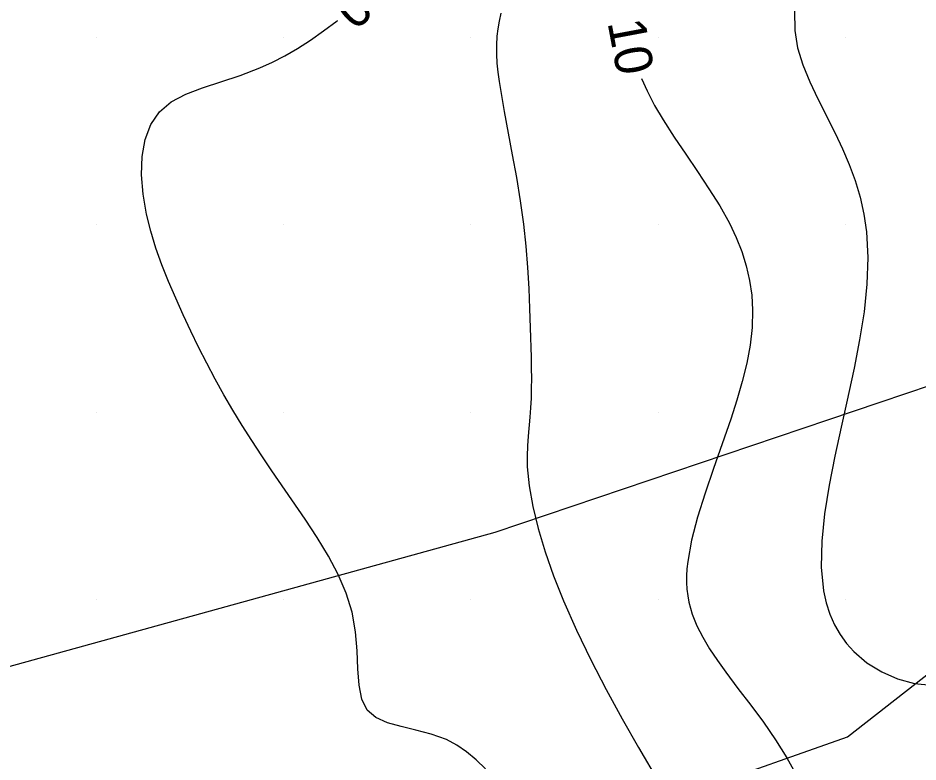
# Model space of a CAD drawing. Extents: x 2602990 to 2605851, y 618069 to 619180.
# Drawn here: x 2603275.83 to 2603323.87, y 618321.33 to 618361.03 of the extents above; entities that cross this region are included whole.
import ezdxf

# ---------------------------------------------------------------- set-up
doc = ezdxf.new("R2010")
doc.units = 0
for name, color, linetype in [('DTM Contours Major', 7, 'Continuous'), ('DTM Contours Major Text', 7, 'Continuous'), ('DTM Contours Minor', 7, 'Continuous'), ('DTM Contours Minor Text', 7, 'Continuous'), ('Exist DTM QL2 LIDAR Elevation Point', 7, 'Continuous'), ('Exist Roads EOP', 7, 'Continuous'), ('PH Exist DTM Obscure Area', 7, 'Continuous')]:
    doc.layers.add(name, color=color, linetype=linetype)

msp = doc.modelspace()

# ---------------------------------------------------------------- linework, layer by layer
at = {"layer": 'DTM Contours Major'}
msp.add_lwpolyline([(2603300.783, 618320.969), (2603300.289, 618321.45), (2603299.78, 618321.872), (2603299.251, 618322.232), (2603298.697, 618322.526), (2603297.893, 618322.823), (2603297.074, 618323.036), (2603296.28, 618323.218), (2603295.555, 618323.422), (2603294.94, 618323.699), (2603294.477, 618324.101), (2603294.184, 618324.687), (2603294.035, 618325.43), (2603293.97, 618326.298), (2603293.927, 618327.258), (2603293.846, 618328.279), (2603293.665, 618329.328), (2603293.356, 618330.33), (2603292.927, 618331.327), (2603292.401, 618332.319), (2603291.804, 618333.305), (2603291.16, 618334.284), (2603289.387, 618336.868), (2603288.844, 618337.671), (2603288.312, 618338.476), (2603287.795, 618339.285), (2603287.295, 618340.1), (2603286.814, 618340.925), (2603286.351, 618341.759), (2603285.906, 618342.602), (2603285.474, 618343.455), (2603285.056, 618344.317), (2603284.647, 618345.189), (2603284.25, 618346.07), (2603283.87, 618346.959), (2603283.516, 618347.853), (2603283.196, 618348.752), (2603282.92, 618349.652), (2603282.696, 618350.552), (2603282.509, 618351.62), (2603282.422, 618352.658), (2603282.452, 618353.643), (2603282.612, 618354.549), (2603282.917, 618355.349), (2603283.383, 618356.02), (2603284.015, 618356.546), (2603284.793, 618356.959), (2603285.684, 618357.305), (2603287.689, 618357.963), (2603288.741, 618358.363), (2603289.407, 618358.667), (2603290.075, 618359.014), (2603290.75, 618359.407), (2603291.438, 618359.848), (2603292.143, 618360.339), (2603292.871, 618360.881), (2603292.887, 618360.895)], dxfattribs=at)
at = {"layer": 'DTM Contours Minor'}
for points in [[(2603301.606, 618361.282), (2603301.511, 618360.866), (2603301.44, 618360.457), (2603301.393, 618360.051), (2603301.368, 618359.578), (2603301.372, 618359.103), (2603301.4, 618358.622), (2603301.45, 618358.132), (2603301.517, 618357.63), (2603301.598, 618357.11), (2603301.784, 618356.042), (2603302.215, 618353.727), (2603302.433, 618352.51), (2603302.636, 618351.27), (2603302.808, 618350.025), (2603302.934, 618348.861), (2603303.028, 618347.715), (2603303.096, 618346.598), (2603303.143, 618345.52), (2603303.177, 618344.492), (2603303.217, 618342.922), (2603303.229, 618342.345), (2603303.234, 618341.792), (2603303.231, 618341.257), (2603303.217, 618340.736), (2603303.19, 618340.224), (2603303.149, 618339.726), (2603303.056, 618338.72), (2603303.021, 618338.198), (2603303.005, 618337.655), (2603303.017, 618337.084), (2603303.115, 618336.065), (2603303.309, 618334.963), (2603303.594, 618333.788), (2603303.965, 618332.552), (2603304.417, 618331.265), (2603304.946, 618329.937), (2603305.642, 618328.369), (2603306.413, 618326.781), (2603307.235, 618325.195), (2603308.088, 618323.631), (2603308.951, 618322.11), (2603310.034, 618320.26)], [(2603317.288, 618361.415), (2603317.293, 618360.363), (2603317.45, 618359.437), (2603317.728, 618358.523), (2603318.097, 618357.615), (2603318.527, 618356.709), (2603319.451, 618354.88), (2603319.841, 618354.053), (2603320.198, 618353.21), (2603320.515, 618352.349), (2603320.782, 618351.465), (2603320.99, 618350.554), (2603321.131, 618349.611), (2603321.204, 618348.246), (2603321.151, 618346.823), (2603320.995, 618345.357), (2603320.758, 618343.857), (2603320.463, 618342.337), (2603320.06, 618340.479), (2603319.771, 618339.193), (2603319.433, 618337.641), (2603319.128, 618336.092), (2603318.886, 618334.573), (2603318.736, 618333.111), (2603318.708, 618331.732), (2603318.831, 618330.464), (2603318.973, 618329.82), (2603319.168, 618329.217), (2603319.416, 618328.656), (2603319.713, 618328.137), (2603320.059, 618327.658), (2603320.453, 618327.22), (2603321.151, 618326.623), (2603321.937, 618326.134), (2603322.788, 618325.765), (2603323.681, 618325.525), (2603324.593, 618325.425)], [(2603309.114, 618357.796), (2603309.408, 618357.141), (2603309.815, 618356.363), (2603310.268, 618355.589), (2603310.855, 618354.67), (2603311.475, 618353.754), (2603312.102, 618352.837), (2603312.716, 618351.919), (2603313.292, 618350.999), (2603313.807, 618350.074), (2603314.166, 618349.322), (2603314.467, 618348.565), (2603314.708, 618347.799), (2603314.887, 618347.023), (2603315, 618346.234), (2603315.047, 618345.431), (2603315.017, 618344.513), (2603314.908, 618343.574), (2603314.731, 618342.616), (2603314.495, 618341.637), (2603314.209, 618340.64), (2603313.884, 618339.624), (2603313.429, 618338.308), (2603312.959, 618336.983), (2603312.505, 618335.672), (2603312.102, 618334.394), (2603311.782, 618333.171), (2603311.579, 618332.024), (2603311.541, 618331.64), (2603311.522, 618331.267), (2603311.523, 618330.904), (2603311.543, 618330.55), (2603311.584, 618330.204), (2603311.647, 618329.864), (2603311.825, 618329.224), (2603312.074, 618328.598), (2603312.386, 618327.982), (2603312.752, 618327.368), (2603313.163, 618326.751), (2603313.612, 618326.126), (2603314.263, 618325.258), (2603314.942, 618324.365), (2603315.622, 618323.45), (2603316.276, 618322.514), (2603316.88, 618321.558), (2603317.408, 618320.584)]]:
    msp.add_lwpolyline(points, dxfattribs=at)
at = {"layer": 'Exist DTM QL2 LIDAR Elevation Point'}
for p, q in [((2603280, 618360), (2603280, 618360)), ((2603290, 618360), (2603290, 618360)), ((2603300, 618360), (2603300, 618360)), ((2603310, 618360), (2603310, 618360)), ((2603320, 618360), (2603320, 618360)), ((2603280, 618350), (2603280, 618350)), ((2603290, 618350), (2603290, 618350)), ((2603300, 618350), (2603300, 618350)), ((2603310, 618350), (2603310, 618350)), ((2603320, 618350), (2603320, 618350)), ((2603280, 618340), (2603280, 618340)), ((2603290, 618340), (2603290, 618340)), ((2603300, 618340), (2603300, 618340)), ((2603310, 618340), (2603310, 618340)), ((2603320, 618340), (2603320, 618340)), ((2603280, 618330), (2603280, 618330)), ((2603290, 618330), (2603290, 618330)), ((2603300, 618330), (2603300, 618330)), ((2603310, 618330), (2603310, 618330)), ((2603320, 618330), (2603320, 618330))]:
    msp.add_line(p, q, dxfattribs=at)
at = {"layer": 'Exist Roads EOP'}
msp.add_spline([(2604034.633, 618668.486), (2603984.89, 618650.123), (2603936.767, 618631.654), (2603888.195, 618613.335), (2603837.766, 618594.258), (2603782.918, 618573.705), (2603731.939, 618554.39), (2603671.126, 618532.171), (2603621.822, 618514.106), (2603561.545, 618491.877), (2603506.421, 618471.293), (2603452.163, 618451.33), (2603398.364, 618431.316), (2603341.431, 618410.355), (2603281.65, 618388.199), (2603223.033, 618366.475), (2603185.717, 618352.612)], degree=3, dxfattribs=at)
at = {"layer": 'PH Exist DTM Obscure Area'}
for points in [[(2603434.389, 618378.195), (2603391.714, 618364.121), (2603301.286, 618333.579), (2603234.869, 618315.243)], [(2603312.045, 618319.824), (2603320.119, 618322.664), (2603327.286, 618328.272), (2603334.1, 618332.5), (2603341.94, 618334.535), (2603354.73, 618336.086), (2603367.059, 618337.523), (2603377.672, 618341.618), (2603383.801, 618346.886), (2603392.208, 618347.076), (2603403.954, 618347.019), (2603416.176, 618350.3)]]:
    msp.add_lwpolyline(points, dxfattribs=at)

# ---------------------------------------------------------------- texts
at = {"layer": 'DTM Contours Major Text'}
msp.add_text('10', height=2, rotation=220.2462, dxfattribs=at).set_placement((2603294.783, 618363.761))
at = {"layer": 'DTM Contours Minor Text'}
msp.add_text('10', height=2, rotation=280.6106, dxfattribs=at).set_placement((2603307.294, 618360.793))

doc.saveas('drawing.dxf')
